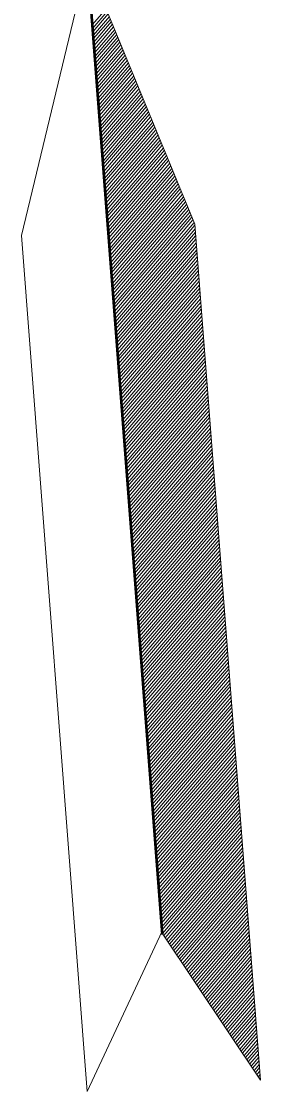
# Model space of a CAD drawing. Extents: x 2356431 to 2371438, y 6972864 to 6982525.
# Drawn here: x 2364834.8 to 2364865.2, y 6979822.8 to 6979958.8 of the extents above; entities that cross this region are included whole.
import ezdxf

# ---------------------------------------------------------------- set-up
doc = ezdxf.new("R2010")
doc.units = 0
doc.header["$LTSCALE"] = 5.6
doc.layers.add('1', color=7, linetype='Continuous', lineweight=25)

msp = doc.modelspace()

# ---------------------------------------------------------------- linework, layer by layer
at = {"layer": '1', "lineweight": 53}
msp.add_line((2364839.685, 6980011.511), (2364852.663, 6979842.808), dxfattribs=at)
at = {"layer": '1', "lineweight": 13}
for p, q in [((2364843.805, 6979958.401), (2364845.535, 6979960.417)), ((2364843.841, 6979957.959), (2364845.67, 6979960.093)), ((2364843.876, 6979957.511), (2364845.804, 6979959.764)), ((2364843.909, 6979957.069), (2364845.94, 6979959.436)), ((2364843.942, 6979956.622), (2364846.073, 6979959.111)), ((2364843.975, 6979956.179), (2364846.209, 6979958.783)), ((2364844.011, 6979955.735), (2364846.341, 6979958.458)), ((2364844.044, 6979955.292), (2364846.475, 6979958.129)), ((2364844.079, 6979954.847), (2364846.613, 6979957.802)), ((2364844.115, 6979954.403), (2364846.744, 6979957.474)), ((2364844.146, 6979953.96), (2364846.88, 6979957.147)), ((2364844.181, 6979953.515), (2364847.014, 6979956.82)), ((2364844.214, 6979953.073), (2364847.149, 6979956.496)), ((2364844.247, 6979952.625), (2364847.284, 6979956.167)), ((2364844.283, 6979952.183), (2364847.416, 6979955.838)), ((2364844.317, 6979951.738), (2364847.553, 6979955.512)), ((2364844.352, 6979951.294), (2364847.687, 6979955.185)), ((2364844.385, 6979950.851), (2364847.822, 6979954.86)), ((2364844.419, 6979950.405), (2364847.956, 6979954.532)), ((2364844.452, 6979949.96), (2364848.091, 6979954.206)), ((2364844.486, 6979949.516), (2364848.224, 6979953.877)), ((2364844.52, 6979949.071), (2364848.358, 6979953.551)), ((2364844.557, 6979948.627), (2364848.493, 6979953.223)), ((2364844.589, 6979948.185), (2364848.63, 6979952.898)), ((2364844.623, 6979947.739), (2364848.763, 6979952.569)), ((2364844.658, 6979947.296), (2364848.898, 6979952.244)), ((2364844.691, 6979946.851), (2364849.032, 6979951.915)), ((2364844.725, 6979946.406), (2364849.166, 6979951.59)), ((2364844.759, 6979945.963), (2364849.301, 6979951.263)), ((2364844.794, 6979945.52), (2364849.436, 6979950.933)), ((2364844.828, 6979945.075), (2364849.57, 6979950.608)), ((2364844.86, 6979944.63), (2364849.705, 6979950.28)), ((2364844.895, 6979944.185), (2364849.838, 6979949.953)), ((2364844.93, 6979943.742), (2364849.974, 6979949.626)), ((2364844.963, 6979943.297), (2364850.109, 6979949.299)), ((2364844.999, 6979942.853), (2364850.243, 6979948.971)), ((2364845.031, 6979942.41), (2364850.378, 6979948.644)), ((2364845.066, 6979941.964), (2364850.51, 6979948.315)), ((2364845.099, 6979941.521), (2364850.645, 6979947.991)), ((2364845.134, 6979941.076), (2364850.78, 6979947.665)), ((2364845.168, 6979940.633), (2364850.916, 6979947.336)), ((2364845.202, 6979940.189), (2364851.05, 6979947.009)), ((2364845.236, 6979939.744), (2364851.184, 6979946.682)), ((2364845.27, 6979939.299), (2364851.318, 6979946.356)), ((2364845.305, 6979938.854), (2364851.452, 6979946.029)), ((2364845.339, 6979938.412), (2364851.588, 6979945.703)), ((2364845.373, 6979937.965), (2364851.72, 6979945.376)), ((2364845.404, 6979937.522), (2364851.857, 6979945.047)), ((2364845.441, 6979937.076), (2364851.99, 6979944.718)), ((2364845.473, 6979936.633), (2364852.126, 6979944.395)), ((2364845.51, 6979936.188), (2364852.263, 6979944.067)), ((2364845.543, 6979935.744), (2364852.394, 6979943.739)), ((2364845.575, 6979935.301), (2364852.53, 6979943.412)), ((2364845.611, 6979934.856), (2364852.663, 6979943.085)), ((2364845.644, 6979934.409), (2364852.799, 6979942.758)), ((2364845.675, 6979933.966), (2364852.932, 6979942.434)), ((2364845.713, 6979933.521), (2364853.066, 6979942.103)), ((2364845.744, 6979933.079), (2364853.201, 6979941.778)), ((2364845.781, 6979932.634), (2364853.337, 6979941.45)), ((2364845.815, 6979932.19), (2364853.47, 6979941.124)), ((2364845.848, 6979931.747), (2364853.606, 6979940.798)), ((2364845.884, 6979931.3), (2364853.74, 6979940.47)), ((2364845.915, 6979930.858), (2364853.877, 6979940.142)), ((2364845.95, 6979930.412), (2364854.008, 6979939.812)), ((2364845.984, 6979929.97), (2364854.144, 6979939.486)), ((2364846.018, 6979929.525), (2364854.279, 6979939.159)), ((2364846.052, 6979929.08), (2364854.415, 6979938.835)), ((2364846.086, 6979928.638), (2364854.548, 6979938.507)), ((2364846.121, 6979928.191), (2364854.681, 6979938.178)), ((2364846.154, 6979927.752), (2364854.818, 6979937.851)), ((2364846.19, 6979927.303), (2364854.95, 6979937.526)), ((2364846.223, 6979926.861), (2364855.084, 6979937.198)), ((2364846.258, 6979926.415), (2364855.219, 6979936.873)), ((2364846.29, 6979925.972), (2364855.356, 6979936.544)), ((2364846.326, 6979925.526), (2364855.488, 6979936.217)), ((2364846.359, 6979925.082), (2364855.623, 6979935.889)), ((2364846.394, 6979924.638), (2364855.76, 6979935.565)), ((2364846.429, 6979924.194), (2364855.893, 6979935.238)), ((2364846.46, 6979923.75), (2364856.027, 6979934.909)), ((2364846.496, 6979923.305), (2364856.162, 6979934.581)), ((2364846.529, 6979922.861), (2364856.296, 6979934.253)), ((2364846.563, 6979922.415), (2364856.431, 6979933.93)), ((2364846.599, 6979921.973), (2364856.565, 6979933.602)), ((2364846.632, 6979921.528), (2364856.698, 6979933.274)), ((2364846.666, 6979921.085), (2364856.8, 6979932.906)), ((2364846.699, 6979920.638), (2364856.834, 6979932.462)), ((2364846.732, 6979920.195), (2364856.869, 6979932.019)), ((2364846.768, 6979919.751), (2364856.9, 6979931.574)), ((2364846.8, 6979919.305), (2364856.938, 6979931.129)), ((2364846.837, 6979918.864), (2364856.968, 6979930.687)), ((2364846.871, 6979918.419), (2364857.003, 6979930.241)), ((2364846.903, 6979917.974), (2364857.04, 6979929.8)), ((2364846.937, 6979917.531), (2364857.074, 6979929.353)), ((2364846.971, 6979917.086), (2364857.108, 6979928.91)), ((2364847.006, 6979916.641), (2364857.14, 6979928.466)), ((2364847.039, 6979916.197), (2364857.176, 6979928.021)), ((2364847.074, 6979915.752), (2364857.209, 6979927.578)), ((2364847.108, 6979915.31), (2364857.243, 6979927.133)), ((2364847.142, 6979914.862), (2364857.279, 6979926.691)), ((2364847.174, 6979914.42), (2364857.312, 6979926.246)), ((2364847.21, 6979913.975), (2364857.347, 6979925.804)), ((2364847.244, 6979913.531), (2364857.379, 6979925.356)), ((2364847.278, 6979913.088), (2364857.415, 6979924.913)), ((2364847.313, 6979912.643), (2364857.447, 6979924.471)), ((2364847.345, 6979912.199), (2364857.481, 6979924.025)), ((2364847.379, 6979911.753), (2364857.519, 6979923.58)), ((2364847.413, 6979911.311), (2364857.552, 6979923.135)), ((2364847.448, 6979910.866), (2364857.585, 6979922.691)), ((2364847.484, 6979910.421), (2364857.618, 6979922.248)), ((2364847.516, 6979909.977), (2364857.655, 6979921.803)), ((2364847.551, 6979909.534), (2364857.687, 6979921.361)), ((2364847.584, 6979909.089), (2364857.721, 6979920.913)), ((2364847.616, 6979908.647), (2364857.758, 6979920.472)), ((2364847.653, 6979908.2), (2364857.791, 6979920.027)), ((2364847.686, 6979907.758), (2364857.826, 6979919.582)), ((2364847.721, 6979907.312), (2364857.857, 6979919.139)), ((2364847.755, 6979906.868), (2364857.894, 6979918.695)), ((2364847.787, 6979906.423), (2364857.926, 6979918.251)), ((2364847.822, 6979905.978), (2364857.96, 6979917.807)), ((2364847.855, 6979905.535), (2364857.996, 6979917.363)), ((2364847.891, 6979905.09), (2364858.031, 6979916.92)), ((2364847.925, 6979904.646), (2364858.064, 6979916.473)), ((2364847.959, 6979904.2), (2364858.096, 6979916.03)), ((2364847.992, 6979903.76), (2364858.133, 6979915.586)), ((2364848.027, 6979903.314), (2364858.165, 6979915.143)), ((2364848.061, 6979902.87), (2364858.199, 6979914.699)), ((2364848.095, 6979902.425), (2364858.235, 6979914.254)), ((2364848.13, 6979901.98), (2364858.27, 6979913.811)), ((2364848.162, 6979901.536), (2364858.303, 6979913.367)), ((2364848.198, 6979901.091), (2364858.336, 6979912.921)), ((2364848.229, 6979900.648), (2364858.372, 6979912.477)), ((2364848.265, 6979900.202), (2364858.405, 6979912.034)), ((2364848.3, 6979899.761), (2364858.438, 6979911.589)), ((2364848.333, 6979899.315), (2364858.474, 6979911.147)), ((2364848.368, 6979898.871), (2364858.509, 6979910.703)), ((2364848.4, 6979898.428), (2364858.543, 6979910.257)), ((2364848.435, 6979897.984), (2364858.575, 6979909.813)), ((2364848.469, 6979897.538), (2364858.611, 6979909.37)), ((2364848.501, 6979897.092), (2364858.644, 6979908.923)), ((2364848.539, 6979896.65), (2364858.678, 6979908.483)), ((2364848.571, 6979896.206), (2364858.713, 6979908.039)), ((2364848.606, 6979895.763), (2364858.748, 6979907.593)), ((2364848.639, 6979895.318), (2364858.782, 6979907.149)), ((2364848.672, 6979894.875), (2364858.815, 6979906.704)), ((2364848.706, 6979894.429), (2364858.851, 6979906.259)), ((2364848.741, 6979893.986), (2364858.883, 6979905.814)), ((2364848.774, 6979893.542), (2364858.919, 6979905.372)), ((2364848.811, 6979893.097), (2364858.951, 6979904.928)), ((2364848.843, 6979892.652), (2364858.987, 6979904.483)), ((2364848.876, 6979892.207), (2364859.021, 6979904.043)), ((2364848.912, 6979891.762), (2364859.053, 6979903.595)), ((2364848.945, 6979891.32), (2364859.09, 6979903.15)), ((2364848.98, 6979890.875), (2364859.122, 6979902.708)), ((2364849.014, 6979890.43), (2364859.159, 6979902.261)), ((2364849.049, 6979889.988), (2364859.189, 6979901.82)), ((2364849.083, 6979889.541), (2364859.227, 6979901.373)), ((2364849.116, 6979889.099), (2364859.26, 6979900.931)), ((2364849.151, 6979888.653), (2364859.293, 6979900.487)), ((2364849.184, 6979888.209), (2364859.329, 6979900.042)), ((2364849.217, 6979887.764), (2364859.362, 6979899.599)), ((2364849.253, 6979887.319), (2364859.397, 6979899.154)), ((2364849.287, 6979886.877), (2364859.429, 6979898.712)), ((2364849.322, 6979886.429), (2364859.466, 6979898.267)), ((2364849.355, 6979885.987), (2364859.499, 6979897.822)), ((2364849.388, 6979885.542), (2364859.532, 6979897.377)), ((2364849.423, 6979885.1), (2364859.568, 6979896.933)), ((2364849.455, 6979884.653), (2364859.6, 6979896.49)), ((2364849.492, 6979884.21), (2364859.637, 6979896.048)), ((2364849.526, 6979883.766), (2364859.668, 6979895.603)), ((2364849.557, 6979883.323), (2364859.704, 6979895.159)), ((2364849.592, 6979882.879), (2364859.739, 6979894.714)), ((2364849.627, 6979882.433), (2364859.772, 6979894.273)), ((2364849.659, 6979881.988), (2364859.807, 6979893.824)), ((2364849.696, 6979881.546), (2364859.839, 6979893.382)), ((2364849.728, 6979881.1), (2364859.875, 6979892.937)), ((2364849.762, 6979880.657), (2364859.908, 6979892.492)), ((2364849.795, 6979880.214), (2364859.944, 6979892.051)), ((2364849.83, 6979879.768), (2364859.978, 6979891.605)), ((2364849.864, 6979879.326), (2364860.01, 6979891.162)), ((2364849.898, 6979878.88), (2364860.047, 6979890.718)), ((2364849.931, 6979878.437), (2364860.078, 6979890.272)), ((2364849.967, 6979877.992), (2364860.115, 6979889.83)), ((2364850, 6979877.547), (2364860.147, 6979889.383)), ((2364850.036, 6979877.102), (2364860.183, 6979888.941)), ((2364850.068, 6979876.658), (2364860.218, 6979888.494)), ((2364850.102, 6979876.214), (2364860.251, 6979888.054)), ((2364850.138, 6979875.77), (2364860.286, 6979887.606)), ((2364850.17, 6979875.327), (2364860.317, 6979887.164)), ((2364850.206, 6979874.88), (2364860.354, 6979886.721)), ((2364850.24, 6979874.439), (2364860.385, 6979886.277)), ((2364850.273, 6979873.99), (2364860.422, 6979885.832)), ((2364850.307, 6979873.55), (2364860.456, 6979885.388)), ((2364850.341, 6979873.105), (2364860.491, 6979884.942)), ((2364850.372, 6979872.66), (2364860.525, 6979884.5)), ((2364850.41, 6979872.215), (2364860.556, 6979884.052)), ((2364850.443, 6979871.771), (2364860.592, 6979883.613)), ((2364850.477, 6979871.329), (2364860.625, 6979883.165)), ((2364850.512, 6979870.884), (2364860.661, 6979882.724)), ((2364850.543, 6979870.439), (2364860.696, 6979882.278)), ((2364850.578, 6979869.994), (2364860.73, 6979881.834)), ((2364850.611, 6979869.552), (2364860.764, 6979881.393)), ((2364850.646, 6979869.105), (2364860.796, 6979880.946)), ((2364850.682, 6979868.662), (2364860.832, 6979880.504)), ((2364850.715, 6979868.217), (2364860.864, 6979880.059)), ((2364850.749, 6979867.775), (2364860.9, 6979879.614)), ((2364850.783, 6979867.33), (2364860.935, 6979879.17)), ((2364850.818, 6979866.883), (2364860.969, 6979878.725)), ((2364850.851, 6979866.44), (2364861.003, 6979878.283)), ((2364850.885, 6979865.996), (2364861.035, 6979877.838)), ((2364850.919, 6979865.553), (2364861.071, 6979877.395)), ((2364850.953, 6979865.107), (2364861.104, 6979876.95)), ((2364850.988, 6979864.666), (2364861.14, 6979876.506)), ((2364851.022, 6979864.217), (2364861.174, 6979876.063)), ((2364851.057, 6979863.774), (2364861.208, 6979875.618)), ((2364851.091, 6979863.33), (2364861.242, 6979875.173)), ((2364851.124, 6979862.887), (2364861.274, 6979874.728)), ((2364851.159, 6979862.44), (2364861.31, 6979874.287)), ((2364851.193, 6979861.997), (2364861.342, 6979873.841)), ((2364851.228, 6979861.553), (2364861.379, 6979873.4)), ((2364851.259, 6979861.108), (2364861.412, 6979872.954)), ((2364851.295, 6979860.666), (2364861.448, 6979872.51)), ((2364851.327, 6979860.22), (2364861.481, 6979872.065)), ((2364851.362, 6979859.778), (2364861.514, 6979871.622)), ((2364851.398, 6979859.331), (2364861.55, 6979871.175)), ((2364851.428, 6979858.888), (2364861.583, 6979870.733)), ((2364851.466, 6979858.444), (2364861.616, 6979870.288)), ((2364851.496, 6979857.999), (2364861.652, 6979869.844)), ((2364851.533, 6979857.557), (2364861.687, 6979869.398)), ((2364851.567, 6979857.112), (2364861.72, 6979868.957)), ((2364851.6, 6979856.667), (2364861.753, 6979868.511)), ((2364851.633, 6979856.222), (2364861.788, 6979868.069)), ((2364851.668, 6979855.778), (2364861.822, 6979867.623)), ((2364851.702, 6979855.334), (2364861.855, 6979867.179)), ((2364851.736, 6979854.89), (2364861.892, 6979866.734)), ((2364851.771, 6979854.446), (2364861.925, 6979866.294)), ((2364851.804, 6979854.002), (2364861.959, 6979865.845)), ((2364851.839, 6979853.556), (2364861.992, 6979865.402)), ((2364851.872, 6979853.113), (2364862.028, 6979864.96)), ((2364851.907, 6979852.667), (2364862.061, 6979864.515)), ((2364851.942, 6979852.223), (2364862.094, 6979864.07)), ((2364851.976, 6979851.78), (2364862.131, 6979863.626)), ((2364852.009, 6979851.336), (2364862.165, 6979863.183)), ((2364852.044, 6979850.892), (2364862.199, 6979862.739)), ((2364852.078, 6979850.448), (2364862.231, 6979862.293)), ((2364852.112, 6979850.003), (2364862.267, 6979861.851)), ((2364852.144, 6979849.558), (2364862.299, 6979861.404)), ((2364852.18, 6979849.116), (2364862.334, 6979860.964)), ((2364852.212, 6979848.669), (2364862.37, 6979860.517)), ((2364852.248, 6979848.226), (2364862.405, 6979860.074)), ((2364852.284, 6979847.782), (2364862.438, 6979859.629)), ((2364852.315, 6979847.339), (2364862.471, 6979859.187)), ((2364852.351, 6979846.893), (2364862.506, 6979858.742)), ((2364852.383, 6979846.45), (2364862.538, 6979858.298)), ((2364852.418, 6979846.005), (2364862.573, 6979857.852)), ((2364852.452, 6979845.562), (2364862.608, 6979857.41)), ((2364852.486, 6979845.115), (2364862.644, 6979856.965)), ((2364852.521, 6979844.673), (2364862.676, 6979856.522)), ((2364852.554, 6979844.228), (2364862.71, 6979856.075)), ((2364852.586, 6979843.783), (2364862.745, 6979855.633)), ((2364852.622, 6979843.34), (2364862.778, 6979855.19)), ((2364852.678, 6979842.922), (2364862.812, 6979854.744)), ((2364852.861, 6979842.65), (2364862.848, 6979854.299)), ((2364853.042, 6979842.377), (2364862.882, 6979853.855)), ((2364853.223, 6979842.107), (2364862.916, 6979853.413)), ((2364853.407, 6979841.834), (2364862.948, 6979852.967)), ((2364853.586, 6979841.563), (2364862.984, 6979852.523)), ((2364853.769, 6979841.292), (2364863.017, 6979852.08)), ((2364853.95, 6979841.019), (2364863.051, 6979851.637)), ((2364854.132, 6979840.749), (2364863.087, 6979851.192)), ((2364854.315, 6979840.478), (2364863.12, 6979850.747)), ((2364854.496, 6979840.203), (2364863.155, 6979850.304)), ((2364854.677, 6979839.934), (2364863.188, 6979849.859)), ((2364854.861, 6979839.661), (2364863.224, 6979849.415)), ((2364855.04, 6979839.388), (2364863.256, 6979848.971)), ((2364855.224, 6979839.118), (2364863.29, 6979848.526)), ((2364855.405, 6979838.847), (2364863.326, 6979848.083)), ((2364855.587, 6979838.574), (2364863.36, 6979847.637)), ((2364855.768, 6979838.301), (2364863.395, 6979847.194)), ((2364855.951, 6979838.031), (2364863.427, 6979846.749)), ((2364856.134, 6979837.759), (2364863.463, 6979846.305)), ((2364856.317, 6979837.486), (2364863.494, 6979845.863)), ((2364856.498, 6979837.215), (2364863.53, 6979845.418)), ((2364856.679, 6979836.943), (2364863.565, 6979844.974)), ((2364856.86, 6979836.67), (2364863.6, 6979844.53)), ((2364857.044, 6979836.399), (2364863.634, 6979844.086)), ((2364857.225, 6979836.127), (2364863.666, 6979843.642)), ((2364857.408, 6979835.855), (2364863.702, 6979843.196)), ((2364857.59, 6979835.584), (2364863.734, 6979842.755)), ((2364857.771, 6979835.312), (2364863.769, 6979842.309)), ((2364857.953, 6979835.041), (2364863.805, 6979841.868)), ((2364858.136, 6979834.77), (2364863.839, 6979841.421)), ((2364858.318, 6979834.495), (2364863.873, 6979840.975)), ((2364858.501, 6979834.226), (2364863.904, 6979840.536)), ((2364858.681, 6979833.954), (2364863.942, 6979840.091)), ((2364858.862, 6979833.681), (2364863.973, 6979839.646)), ((2364859.045, 6979833.409), (2364864.008, 6979839.201)), ((2364859.227, 6979833.138), (2364864.044, 6979838.756)), ((2364859.41, 6979832.866), (2364864.077, 6979838.314)), ((2364859.592, 6979832.596), (2364864.111, 6979837.867)), ((2364859.773, 6979832.323), (2364864.144, 6979837.424)), ((2364859.952, 6979832.051), (2364864.18, 6979836.982)), ((2364860.136, 6979831.78), (2364864.212, 6979836.537)), ((2364860.317, 6979831.508), (2364864.246, 6979836.093)), ((2364860.5, 6979831.237), (2364864.283, 6979835.648)), ((2364860.681, 6979830.964), (2364864.317, 6979835.205)), ((2364860.863, 6979830.694), (2364864.352, 6979834.761)), ((2364861.044, 6979830.42), (2364864.384, 6979834.314)), ((2364861.227, 6979830.151), (2364864.42, 6979833.871)), ((2364861.409, 6979829.877), (2364864.452, 6979833.427)), ((2364861.592, 6979829.607), (2364864.488, 6979832.984)), ((2364861.775, 6979829.334), (2364864.521, 6979832.537)), ((2364861.955, 6979829.061), (2364864.556, 6979832.095)), ((2364862.136, 6979828.791), (2364864.59, 6979831.649)), ((2364862.321, 6979828.519), (2364864.622, 6979831.207)), ((2364862.502, 6979828.248), (2364864.658, 6979830.762)), ((2364862.685, 6979827.975), (2364864.691, 6979830.318)), ((2364862.866, 6979827.704), (2364864.727, 6979829.875)), ((2364863.05, 6979827.431), (2364864.759, 6979829.43)), ((2364863.231, 6979827.16), (2364864.796, 6979828.985)), ((2364863.413, 6979826.889), (2364864.829, 6979828.541)), ((2364863.596, 6979826.617), (2364864.862, 6979828.098)), ((2364863.777, 6979826.346), (2364864.898, 6979827.654)), ((2364863.958, 6979826.073), (2364864.93, 6979827.209)), ((2364864.14, 6979825.803), (2364864.966, 6979826.766)), ((2364864.321, 6979825.529), (2364864.998, 6979826.322)), ((2364864.502, 6979825.258), (2364865.035, 6979825.877)), ((2364864.685, 6979824.988), (2364865.068, 6979825.437)), ((2364864.867, 6979824.715), (2364865.101, 6979824.989)), ((2364865.048, 6979824.443), (2364865.137, 6979824.544))]:
    msp.add_line(p, q, dxfattribs=at)
for points in [[(2364843.266, 6979966.869), (2364834.761, 6979931.613), (2364843.13, 6979822.836), (2364852.631, 6979843.209), (2364843.123, 6979966.288)], [(2364842.993, 6979966.603), (2364856.789, 6979933.06), (2364865.157, 6979824.283), (2364852.649, 6979842.96), (2364843.22, 6979966.049)]]:
    msp.add_lwpolyline(points, close=True, dxfattribs=at)

doc.saveas('drawing.dxf')
